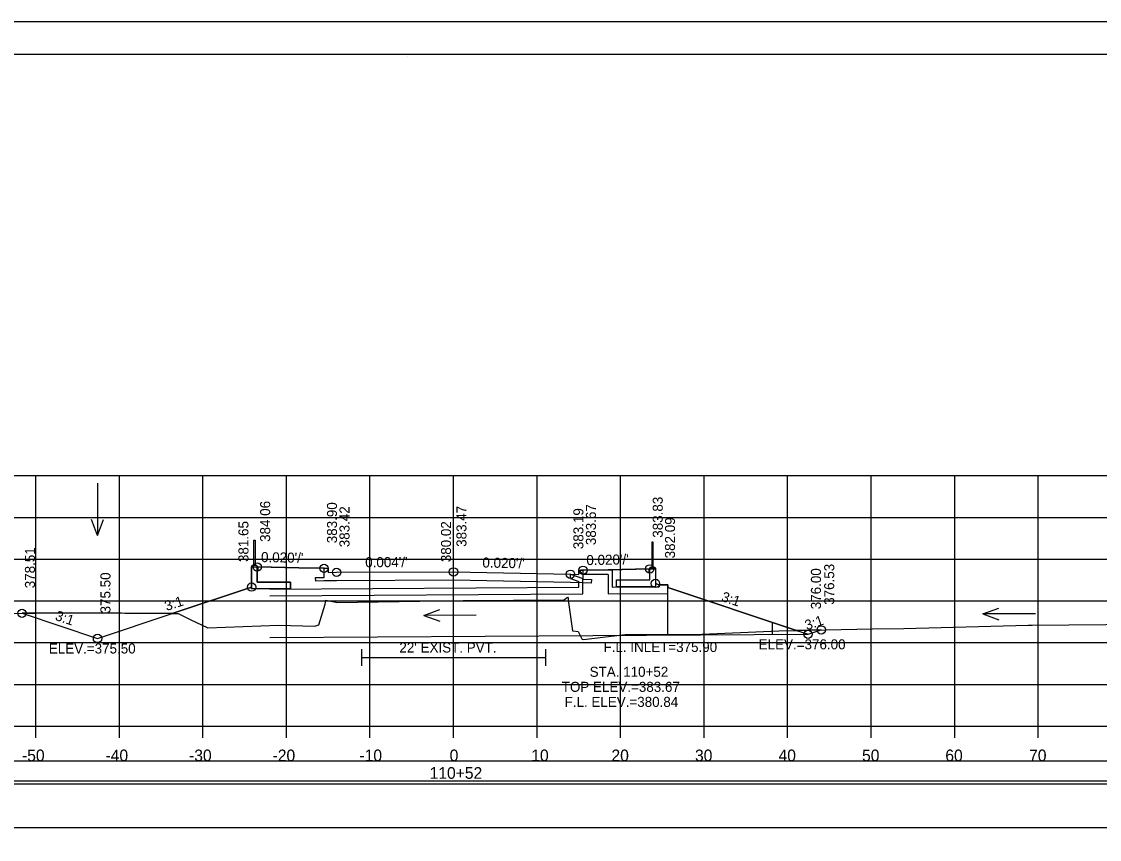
# Model space of a CAD drawing. Extents: x -37291014 to -37290680, y -936053 to -933067.
# Drawn here: x -37290894.8 to -37290765.8, y -934017.8 to -933919.9 of the extents above; entities that cross this region are included whole.
import ezdxf

# ---------------------------------------------------------------- set-up
doc = ezdxf.new("R2010")
doc.units = 0
for name, color, linetype in [('Default', 7, 'Continuous'), ('R_Alt Surface', 7, 'Continuous'), ('R_Axis', 7, 'Continuous'), ('R_Axis Annot', 7, 'Continuous'), ('R_Border', 7, 'Continuous'), ('R_Contours', 7, 'Continuous'), ('R_Exist Surface', 7, 'Continuous'), ('R_Fin Surface', 7, 'Continuous'), ('R_Grid', 7, 'Continuous'), ('R_No Plot', 7, 'Continuous'), ('R_Water', 7, 'Continuous'), ('R_Water Annot', 7, 'Continuous'), ('R_Xsect Elev', 7, 'Continuous'), ('R_Xsect Slope', 7, 'Continuous')]:
    doc.layers.add(name, color=color, linetype=linetype)

msp = doc.modelspace()

# ---------------------------------------------------------------- linework, layer by layer
at = {"layer": 'Default'}
for p, q in [((-37290867.02, -933985.03), (-37290867.02, -933982.03)), ((-37290867.02, -933982.03), (-37290866.85, -933982.03)), ((-37290866.85, -933982.03), (-37290866.85, -933985.03)), ((-37290819.35, -933982.26), (-37290819.35, -933985.26)), ((-37290819.18, -933982.26), (-37290819.35, -933982.26)), ((-37290819.18, -933985.26), (-37290819.18, -933982.26)), ((-37290867.21, -933985.05), (-37290867.27, -933985.12)), ((-37290867.27, -933985.12), (-37290867.27, -933987.85)), ((-37290866.66, -933985.03), (-37290867.21, -933985.03)), ((-37290867.21, -933985.03), (-37290867.21, -933985.05)), ((-37290866.66, -933985.05), (-37290867.21, -933985.05)), ((-37290866.66, -933985.05), (-37290866.66, -933985.03)), ((-37290866.6, -933985.12), (-37290866.66, -933985.05)), ((-37290866.6, -933987.02), (-37290866.6, -933985.12)), ((-37290819.6, -933985.35), (-37290819.54, -933985.28)), ((-37290819.6, -933986.76), (-37290819.6, -933985.35)), ((-37290819.54, -933985.26), (-37290819, -933985.26)), ((-37290819.54, -933985.28), (-37290819.54, -933985.26)), ((-37290819.54, -933985.28), (-37290819, -933985.28)), ((-37290819, -933985.26), (-37290819, -933985.28)), ((-37290819, -933985.28), (-37290818.93, -933985.35)), ((-37290818.93, -933985.35), (-37290818.93, -933987.6)), ((-37290823.6, -933987.6), (-37290823.6, -933986.76)), ((-37290823.6, -933986.76), (-37290819.6, -933986.76)), ((-37290862.6, -933987.85), (-37290867.27, -933987.85)), ((-37290862.6, -933987.02), (-37290866.6, -933987.02)), ((-37290862.6, -933987.85), (-37290862.6, -933987.02)), ((-37290823.6, -933987.6), (-37290818.93, -933987.6))]:
    msp.add_line(p, q, dxfattribs=at)
for points in [[(-37290866.52, -933985.72), (-37290866.6, -933985.72), (-37290866.6, -933985.22), (-37290866.52, -933985.22), (-37290866.52, -933985.72)], [(-37290819.68, -933985.95), (-37290819.6, -933985.95), (-37290819.6, -933985.45), (-37290819.68, -933985.45), (-37290819.68, -933985.95)]]:
    msp.add_lwpolyline(points, dxfattribs=at)
for points in [[(-37290992.48, -934011.19), (-37290693.72, -934011.19), (-37290693.72, -934008.48), (-37290992.48, -934008.48)], [(-37290992.48, -934016.4), (-37290693.72, -934016.4), (-37290693.72, -934010.87), (-37290992.48, -934010.87)]]:
    msp.add_lwpolyline(points, close=True, dxfattribs=at)
at = {"layer": 'R_Alt Surface'}
for points in [[(-37290827.6, -933985.61), (-37290827.6, -933986.7), (-37290826.59, -933986.72), (-37290826.6, -933987.14), (-37290827.6, -933987.12), (-37290829.1, -933987.09), (-37290843.1, -933986.81), (-37290857.1, -933986.86), (-37290858.6, -933986.89), (-37290859.6, -933986.91), (-37290859.61, -933986.49), (-37290858.6, -933986.47), (-37290858.6, -933985.38)], [(-37290854.1, -933995.06), (-37290854.1, -933997.06)], [(-37290832.1, -933995.06), (-37290832.1, -933997.06)], [(-37290854.1, -933996.06), (-37290832.1, -933996.06)]]:
    msp.add_lwpolyline(points, dxfattribs=at)
at = {"layer": 'R_Axis'}
for p, q in [((-37290993.1, -934004.28), (-37290693.1, -934004.28)), ((-37290893.1, -934005.68), (-37290893.1, -934004.28)), ((-37290883.1, -934005.68), (-37290883.1, -934004.28)), ((-37290873.1, -934005.68), (-37290873.1, -934004.28)), ((-37290863.1, -934005.68), (-37290863.1, -934004.28)), ((-37290853.1, -934005.68), (-37290853.1, -934004.28)), ((-37290843.1, -934005.68), (-37290843.1, -934004.28)), ((-37290833.1, -934005.68), (-37290833.1, -934004.28)), ((-37290823.1, -934005.68), (-37290823.1, -934004.28)), ((-37290813.1, -934005.68), (-37290813.1, -934004.28)), ((-37290803.1, -934005.68), (-37290803.1, -934004.28)), ((-37290793.1, -934005.68), (-37290793.1, -934004.28)), ((-37290783.1, -934005.68), (-37290783.1, -934004.28)), ((-37290773.1, -934005.68), (-37290773.1, -934004.28))]:
    msp.add_line(p, q, dxfattribs=at)
at = {"layer": 'R_Border'}
for p, q in [((-37291001.1, -933923.82), (-37290684.92, -933923.82)), ((-37290848.58, -933924.08), (-37290848.58, -933924.08)), ((-37290848.58, -933924.08), (-37290848.58, -933924.08))]:
    msp.add_line(p, q, dxfattribs=at)
at = {"layer": 'R_Contours'}
for p, q in [((-37290866.6, -933985.72), (-37290866.6, -933987.02)), ((-37290823.6, -933987.6), (-37290823.6, -933986.76)), ((-37290823.6, -933986.76), (-37290819.6, -933986.76)), ((-37290819.6, -933986.76), (-37290819.6, -933985.95)), ((-37290867.27, -933987.63), (-37290876.8, -933990.81)), ((-37290867.27, -933987.85), (-37290867.27, -933987.63)), ((-37290862.6, -933987.85), (-37290867.27, -933987.85)), ((-37290866.6, -933987.02), (-37290862.6, -933987.02)), ((-37290862.6, -933987.02), (-37290862.6, -933987.85)), ((-37290818.93, -933987.6), (-37290823.6, -933987.6)), ((-37290818.93, -933987.19), (-37290818.93, -933987.6)), ((-37290888.88, -933990.73), (-37290894.76, -933990.77)), ((-37290876.8, -933990.81), (-37290888.88, -933990.73)), ((-37290799.07, -933992.75), (-37290802.05, -933992.82))]:
    msp.add_line(p, q, dxfattribs=at)
for points in [[(-37290866.52, -933985.22), (-37290866.52, -933985.72), (-37290866.6, -933985.72)], [(-37290858.6, -933985.38), (-37290861.6, -933985.32), (-37290866.52, -933985.22)], [(-37290827.6, -933985.61), (-37290827.6, -933986.7), (-37290826.59, -933986.72), (-37290826.6, -933987.14), (-37290827.6, -933987.12), (-37290829.1, -933987.09), (-37290843.1, -933986.81), (-37290857.1, -933986.86), (-37290858.6, -933986.89), (-37290859.6, -933986.91), (-37290859.61, -933986.49), (-37290858.6, -933986.47), (-37290858.6, -933985.38)], [(-37290819.68, -933985.45), (-37290824.6, -933985.55), (-37290827.6, -933985.61)], [(-37290819.6, -933985.95), (-37290819.68, -933985.95), (-37290819.68, -933985.45)], [(-37290867.27, -933987.63), (-37290867.27, -933987.63)], [(-37290802.05, -933992.82), (-37290817.46, -933987.68), (-37290817.46, -933987.34), (-37290818.46, -933987.35), (-37290818.93, -933987.19)], [(-37290818.93, -933987.19), (-37290818.93, -933987.19)], [(-37290876.8, -933990.81), (-37290876.06, -933990.81), (-37290874.63, -933991.51), (-37290872.52, -933992.51), (-37290864.05, -933992.18), (-37290859.72, -933992.3), (-37290859.24, -933992.15), (-37290858.48, -933989.66), (-37290858.37, -933989.18), (-37290857.17, -933989.44), (-37290857.06, -933989.47), (-37290844.66, -933989.28), (-37290843.28, -933989.26), (-37290841.93, -933989.25), (-37290829.89, -933989.14), (-37290829.82, -933989.11), (-37290829.44, -933988.83), (-37290829.36, -933988.97), (-37290829.35, -933989.46), (-37290828.87, -933992.85), (-37290828.77, -933992.85), (-37290828.16, -933992.94), (-37290827.75, -933993.81), (-37290827.68, -933993.88), (-37290827.52, -933993.9), (-37290822.56, -933993.31), (-37290814.28, -933993.32), (-37290804.15, -933992.87), (-37290802.05, -933992.82)], [(-37290894.76, -933990.77), (-37290885.72, -933993.78), (-37290876.8, -933990.81)], [(-37290802.05, -933992.82), (-37290800.66, -933993.28), (-37290799.07, -933992.75)]]:
    msp.add_lwpolyline(points, dxfattribs=at)
at = {"layer": 'R_Exist Surface'}
msp.add_lwpolyline([(-37290897.4, -933990.79), (-37290888.88, -933990.73), (-37290876.06, -933990.81), (-37290874.63, -933991.51), (-37290872.52, -933992.51), (-37290864.05, -933992.18), (-37290859.72, -933992.3), (-37290859.24, -933992.15), (-37290858.48, -933989.66), (-37290858.37, -933989.18), (-37290857.17, -933989.44), (-37290857.06, -933989.47), (-37290844.66, -933989.28), (-37290843.28, -933989.26), (-37290841.93, -933989.25), (-37290829.89, -933989.14), (-37290829.82, -933989.11), (-37290829.44, -933988.83), (-37290829.36, -933988.97), (-37290829.35, -933989.46), (-37290828.87, -933992.85), (-37290828.77, -933992.85), (-37290828.16, -933992.94), (-37290827.75, -933993.81), (-37290827.68, -933993.88), (-37290827.52, -933993.9), (-37290822.56, -933993.31), (-37290814.28, -933993.32), (-37290804.15, -933992.87), (-37290792.93, -933992.61), (-37290789.2, -933992.58), (-37290774.32, -933992.19), (-37290774.13, -933992.19), (-37290774.04, -933992.18), (-37290773.83, -933992.18), (-37290751.8, -933991.97)], dxfattribs=at)
at = {"layer": 'R_Fin Surface'}
msp.add_lwpolyline([(-37290894.76, -933990.77), (-37290885.72, -933993.78), (-37290876.8, -933990.81), (-37290867.27, -933987.63), (-37290867.27, -933985.22), (-37290866.6, -933985.22), (-37290861.6, -933985.32), (-37290858.6, -933985.38), (-37290858.1, -933985.38), (-37290858.1, -933985.88), (-37290857.1, -933985.86), (-37290843.1, -933985.81), (-37290829.1, -933986.09), (-37290828.1, -933986.11), (-37290828.1, -933985.61), (-37290827.6, -933985.61), (-37290824.6, -933985.55), (-37290819.6, -933985.45), (-37290818.93, -933985.45), (-37290818.93, -933987.19), (-37290818.46, -933987.35), (-37290817.46, -933987.34), (-37290817.46, -933987.68), (-37290802.05, -933992.82), (-37290800.66, -933993.28), (-37290799.07, -933992.75)], dxfattribs=at)
at = {"layer": 'R_Grid'}
for p, q in [((-37290993.1, -933974.28), (-37290693.1, -933974.28)), ((-37290893.1, -934004.28), (-37290893.1, -933974.28)), ((-37290883.1, -934004.28), (-37290883.1, -933974.28)), ((-37290873.1, -934004.28), (-37290873.1, -933974.28)), ((-37290863.1, -934004.28), (-37290863.1, -933974.28)), ((-37290853.1, -934004.28), (-37290853.1, -933974.28)), ((-37290843.1, -934004.28), (-37290843.1, -933974.28)), ((-37290833.1, -934004.28), (-37290833.1, -933974.28)), ((-37290823.1, -934004.28), (-37290823.1, -933974.28)), ((-37290813.1, -934004.28), (-37290813.1, -933974.28)), ((-37290803.1, -934004.28), (-37290803.1, -933974.28)), ((-37290793.1, -934004.28), (-37290793.1, -933974.28)), ((-37290783.1, -934004.28), (-37290783.1, -933974.28)), ((-37290773.1, -934004.28), (-37290773.1, -933974.28)), ((-37290993.1, -933979.28), (-37290693.1, -933979.28)), ((-37290993.1, -933984.28), (-37290693.1, -933984.28)), ((-37290993.1, -933989.28), (-37290693.1, -933989.28)), ((-37290993.1, -933994.28), (-37290693.1, -933994.28)), ((-37290993.1, -933999.28), (-37290693.1, -933999.28)), ((-37290993.1, -934004.28), (-37290693.1, -934004.28))]:
    msp.add_line(p, q, dxfattribs=at)
at = {"layer": 'R_No Plot'}
msp.add_line((-37291013.5, -933919.93), (-37290680.17, -933919.93), dxfattribs=at)
for points in [[(-37291013.51, -933919.93), (-37290680.17, -933919.93), (-37290680.17, -934133.26), (-37291013.51, -934133.26)], [(-37290767.18, -933923.82), (-37290747.56, -933923.82), (-37290747.56, -933933.7), (-37290731.45, -933933.7), (-37290708.25, -933933.7), (-37290708.25, -933958.03), (-37290684.92, -933958.03), (-37290684.92, -934129.28), (-37291001.1, -934129.28), (-37291001.1, -933923.82)]]:
    msp.add_lwpolyline(points, close=True, dxfattribs=at)
for centre in [(-37290866.6, -933985.22), (-37290858.6, -933985.38), (-37290857.1, -933985.86), (-37290843.1, -933985.81), (-37290827.6, -933985.61), (-37290819.6, -933985.45), (-37290829.1, -933986.09), (-37290829.1, -933986.09), (-37290818.93, -933987.19), (-37290867.27, -933987.63), (-37290894.76, -933990.77), (-37290885.72, -933993.78), (-37290800.66, -933993.28), (-37290799.07, -933992.75)]:
    msp.add_circle(centre, 0.5, dxfattribs=at)
at = {"layer": 'R_Water'}
for p, q in [((-37290829.1, -933986.09), (-37290827.6, -933986.61)), ((-37290829.1, -933986.62), (-37290828.1, -933986.97)), ((-37290827.93, -933985.78), (-37290827.85, -933985.61)), ((-37290827.93, -933985.78), (-37290827.6, -933986.11)), ((-37290824.1, -933985.61), (-37290827.85, -933985.61)), ((-37290824.6, -933986.11), (-37290827.6, -933986.11)), ((-37290827.6, -933987.11), (-37290827.6, -933986.61)), ((-37290865.1, -933987.87), (-37290828.1, -933987.65)), ((-37290828.1, -933987.11), (-37290828.1, -933986.97)), ((-37290824.1, -933987.63), (-37290818.46, -933987.59)), ((-37290818.46, -933987.34), (-37290818.46, -933987.59)), ((-37290817.46, -933987.34), (-37290818.46, -933987.34)), ((-37290817.43, -933993.38), (-37290817.46, -933987.34)), ((-37290865.1, -933988.66), (-37290827.6, -933988.44)), ((-37290824.6, -933988.42), (-37290817.46, -933988.38)), ((-37290804.93, -933993.31), (-37290804.93, -933991.86)), ((-37290865.1, -933993.66), (-37290800.65, -933993.28))]:
    msp.add_line(p, q, dxfattribs=at)
for points in [[(-37290829.1, -933986.62), (-37290829.1, -933986.09)], [(-37290824.6, -933986.11), (-37290824.6, -933988.42)], [(-37290824.1, -933985.61), (-37290824.1, -933987.63)], [(-37290828.1, -933987.65), (-37290828.1, -933987.11)], [(-37290827.6, -933988.44), (-37290827.6, -933987.11)]]:
    msp.add_lwpolyline(points, dxfattribs=at)
at = {"layer": 'R_Water Annot'}
for p, q in [((-37290885.72, -933975.17), (-37290885.72, -933981.45)), ((-37290885.72, -933981.45), (-37290886.42, -933979.53)), ((-37290885.72, -933981.45), (-37290885.02, -933979.53)), ((-37290846.67, -933991.03), (-37290844.75, -933990.32)), ((-37290779.73, -933990.85), (-37290777.8, -933990.15)), ((-37290840.38, -933990.99), (-37290846.67, -933991.03)), ((-37290846.67, -933991.03), (-37290844.74, -933991.72)), ((-37290773.44, -933990.85), (-37290779.73, -933990.85)), ((-37290779.73, -933990.85), (-37290777.8, -933991.55))]:
    msp.add_line(p, q, dxfattribs=at)
at = {"layer": 'R_Xsect Elev'}
msp.add_line((-37290843.1, -933989.26), (-37290843.1, -933977.65), dxfattribs=at)

# ---------------------------------------------------------------- texts
at = {"layer": 'R_Axis Annot'}
for s, p in [('-50', (-37290894.76, -934008.48)), ('-40', (-37290884.76, -934008.48)), ('-30', (-37290874.76, -934008.48)), ('-20', (-37290864.76, -934008.48)), ('-10', (-37290854.36, -934008.48)), ('0', (-37290843.56, -934008.48)), ('10', (-37290833.79, -934008.48)), ('20', (-37290824.19, -934008.48)), ('30', (-37290814.19, -934008.48)), ('40', (-37290804.19, -934008.48)), ('50', (-37290794.19, -934008.48)), ('60', (-37290784.22, -934008.48)), ('70', (-37290774.19, -934008.48)), ('110+52', (-37290845.96, -934010.58))]:
    msp.add_text(s, height=1.4, dxfattribs=at).set_placement(p)
at = {"layer": 'R_Water'}
msp.add_text("22' EXIST. PVT.", height=1.2, dxfattribs=at).set_placement((-37290849.58, -933995.46))
at = {"layer": 'R_Water Annot'}
for s, p in [('F.L. INLET=375.90', (-37290825.14, -933995.4)), ('STA. 110+52', (-37290826.8, -933998.37)), ('TOP ELEV.=383.67', (-37290830.14, -934000.17)), ('F.L. ELEV.=380.84', (-37290829.8, -934001.97))]:
    msp.add_text(s, height=1.2, dxfattribs=at).set_placement(p)
at = {"layer": 'R_Xsect Elev'}
for s, p in [('384.06', (-37290865.05, -933982.22)), ('383.90', (-37290857.05, -933982.38)), ('383.67', (-37290826.05, -933982.61)), ('383.83', (-37290818.05, -933981.72)), ('383.42', (-37290855.55, -933982.86)), ('383.47', (-37290841.55, -933982.81)), ('383.19', (-37290827.55, -933983.09)), ('381.65', (-37290867.65, -933984.63)), ('380.02', (-37290843.4, -933984.65)), ('382.09', (-37290816.58, -933984.19)), ('378.51', (-37290893.21, -933987.77)), ('376.00', (-37290799.11, -933990.28)), ('376.53', (-37290797.52, -933989.75)), ('375.50', (-37290884.17, -933990.78))]:
    msp.add_text(s, height=1.2, rotation=90, dxfattribs=at).set_placement(p)
for s, p in [('ELEV.=375.50', (-37290891.55, -933995.58)), ('ELEV.=376.00', (-37290806.56, -933995.08))]:
    msp.add_text(s, height=1.2, dxfattribs=at).set_placement(p)
at = {"layer": 'R_Xsect Slope'}
for s, rotation, p in [("0.020'/'", 358.8542, (-37290866.15, -933984.63)), ("0.004'/'", 0.2095, (-37290853.67, -933985.25)), ("0.020'/'", 358.8542, (-37290839.65, -933985.28)), ("0.020'/'", 1.1458, (-37290827.18, -933985)), ('3:1', 18.4332, (-37290877.45, -933990.5)), ('3:1', 341.5668, (-37290811.12, -933989.27)), ('3:1', 341.5668, (-37290890.88, -933991.54)), ('3:1', 18.4332, (-37290800.81, -933992.81))]:
    msp.add_text(s, height=1.2, rotation=rotation, dxfattribs=at).set_placement(p)

doc.saveas('drawing.dxf')
